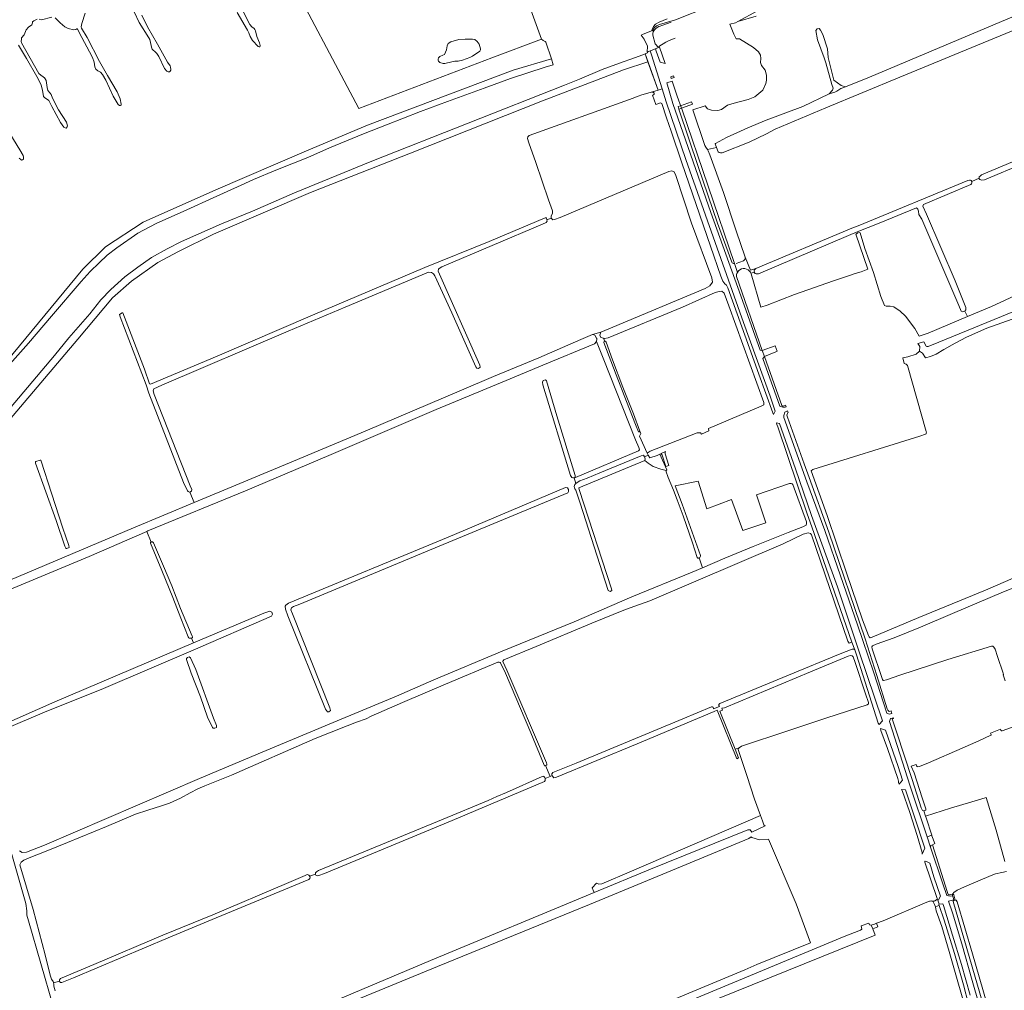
# Model space of a CAD drawing. Header units: metres. Extents: x 209813 to 223847, y 571801 to 587119.
# Tile 586 of 656: x 218843 to 219607, y 579156 to 579909. Entities that reach past the tile are written whole.
import ezdxf

# ---------------------------------------------------------------- set-up
doc = ezdxf.new("R2010")
doc.units = ezdxf.units.M
for name, color, linetype, lineweight in [('B-RO-GK-BESCHOEIING-G', 8, 'GK-BESCHOEIING', 0), ('B-RO-GR-GRAS-GV', 8, 'Continuous', 0), ('B-RO-GR-GROENVOORZIENING-GV', 8, 'Continuous', 0), ('B-RO-KW-KUNSTWERK_DEK-GV', 8, 'Continuous', 0), ('B-RO-KW-KUNSTWERK_GEMAAL-GV', 8, 'Continuous', 0), ('B-RO-OG-WATER_GREPPEL-GV', 8, 'Continuous', 0), ('B-RO-OG-WEG-GV', 8, 'Continuous', 0), ('B-RO-VH-ONVERHARD-GV', 8, 'Continuous', 0), ('B-RO-VH-VERHARDING_BETONSTRAATSTEEN-GV', 8, 'Continuous', 0), ('B-RO-VH-VERHARDING_TEGEL-GV', 8, 'Continuous', 0)]:
    doc.layers.add(name, color=color, linetype=linetype, lineweight=lineweight)
doc.linetypes.add('GK-BESCHOEIING', pattern='A,30,-5,[1,NLCS.shx,S=1,R=0,X=0,Y=0],-5', length=40)

msp = doc.modelspace()

# ---------------------------------------------------------------- linework, layer by layer
at = {"layer": 'B-RO-GK-BESCHOEIING-G'}
for points in [[(219336.811, 579902.575, -0.1167734), (219341.422, 579904.871)], [(219335.073, 579899.973, -0.2074099), (219336.811, 579902.575)], [(219351.649, 579895.086, 0.0313337), (219344.445, 579891.883)]]:
    msp.add_lwpolyline(points, format="xyb", dxfattribs=at)
at = {"layer": 'B-RO-GK-BESCHOEIING-G', "flags": 128}
for points in [[(219341.422, 579904.871), (219348.68, 579907.489)], [(219344.445, 579891.883), (219339.067, 579888.635)]]:
    msp.add_lwpolyline(points, dxfattribs=at)
at = {"layer": 'B-RO-GR-GRAS-GV', "flags": 128}
for points in [[(219047.121, 579952.44), (219106.476, 579840.501), (219209.624, 579879.909), (219248.064, 579894.338), (219242.842, 579908.436), (219236.669, 579925.723)], [(219483.993, 579857.403), (219502.616, 579864.72), (219619.695, 579914.197), (219654.565, 579928.975), (219657.263, 579930.722), (219658.692, 579933.897), (219661.709, 579935.326), (219665.19, 579934.05), (219670.281, 579935.326), (219696.159, 579945.947), (219698.673, 579946.873), (219700.387, 579946.003), (219701.16, 579944.635), (219701.475, 579943.652)], [(219672.972, 579925.5), (219526.065, 579864.921), (219468.681, 579840.977), (219429.442, 579824.508), (219422.516, 579820.796), (219409.203, 579814.322), (219388.304, 579806.236), (219386.883, 579806.081), (219385.914, 579806.29), (219385.141, 579806.953), (219383.925, 579810.251), (219376.905, 579808.602), (219377.488, 579807.726), (219378.707, 579804.505), (219389.263, 579775.412), (219399.102, 579745.663), (219406.111, 579725.097), (219410.318, 579715.084), (219414.427, 579716.342), (219486.908, 579746.972), (219488.777, 579747.557), (219493.759, 579749.512), (219578.836, 579784.742), (219580.155, 579785.032), (219580.735, 579784.984), (219581.263, 579784.609), (219581.779, 579783.745)], [(218868.358, 579911.283), (218860.376, 579909.307), (218858.397, 579909.794)], [(218894.16, 579914.416), (218891.652, 579906.353), (218891.095, 579903.775), (218891.205, 579902.886), (218895.647, 579895.472), (218905.301, 579876.905), (218911.419, 579866.227), (218918.885, 579853.373), (218921.399, 579848.006), (218922.115, 579843.924), (218922.026, 579843.125), (218921.627, 579842.797), (218920.846, 579842.869), (218919.738, 579843.647), (218915.914, 579850.137), (218910.156, 579862.486), (218907.643, 579866.837), (218906.043, 579868.576), (218903.899, 579869.824), (218902.39, 579871.074), (218901.588, 579872.887), (218901.146, 579876.462), (218899.814, 579880.107), (218897.592, 579884.422), (218891.546, 579895.482), (218888.212, 579902.082), (218887.976, 579902.317), (218887.685, 579902.281), (218886.779, 579901.789), (218885.364, 579901.532), (218880.824, 579902.631), (218878.299, 579903.806), (218874.682, 579906.975), (218870.881, 579910.942)], [(218938.065, 579912.902), (218942.511, 579903.745), (218950.158, 579890.402), (218957.898, 579876.441), (218959.99, 579873.668), (218960.428, 579872.544), (218960.576, 579870.838), (218960.523, 579870.185), (218960.017, 579869.385), (218959.455, 579869.003), (218958.565, 579869.056), (218957.494, 579869.526), (218955.566, 579871.591), (218951.193, 579880.839), (218949.773, 579883.141), (218948.173, 579884.663), (218946.81, 579885.676), (218946.064, 579886.437), (218945.827, 579887.072), (218944.308, 579894.075), (218943.434, 579895.217), (218936.043, 579907.326), (218932.089, 579915.468)], [(219016.54, 579916.381), (219021.88, 579905.729), (219023.39, 579903.919), (219025.117, 579902.436), (219025.663, 579901.784), (219026.209, 579900.843), (219027.417, 579896.402), (219029.37, 579891.51), (219029.937, 579889.462), (219029.939, 579888.899), (219029.541, 579888.391), (219028.979, 579888.262), (219028.398, 579888.66), (219023.924, 579893.256), (219022.067, 579896.262), (219021.135, 579899.234), (219020.023, 579901.372), (219012.063, 579914.973)], [(219415.659, 579916.308), (219400.376, 579907.937), (219414.642, 579912.08)], [(218856.945, 579909.737), (218854.279, 579908.588), (218853.337, 579907.697), (218853.248, 579906.844), (218852.761, 579905.446), (218850.169, 579903.698), (218848.467, 579901.59), (218846.877, 579897.63), (218844.866, 579895.431), (218844.669, 579894.396), (218844.563, 579892.544), (218844.765, 579891.565), (218858.167, 579867.76), (218859.713, 579866.347), (218861.621, 579865.081), (218862.602, 579864.266), (218863.221, 579863.523), (218863.858, 579862.163), (218864.594, 579856.81), (218865.125, 579854.524), (218866.889, 579852.459), (218867.763, 579851.281), (218868.694, 579848.397), (218873.484, 579839.495), (218879.691, 579829.887), (218880.531, 579827.021), (218880.278, 579826.277), (218879.427, 579825.259), (218878.556, 579825.42), (218877.574, 579826.09), (218875.045, 579829.516), (218868.325, 579842.044), (218866.302, 579846.233), (218865.847, 579846.812), (218862.467, 579849.093), (218861.849, 579849.89), (218861.464, 579851.65), (218861.169, 579854.499), (218859.926, 579858.852), (218856.575, 579865.416), (218848.581, 579879.394), (218842.5, 579889.727)], [(219400.376, 579907.937), (219398.54, 579906.931), (219394.297, 579905.817), (219397.18, 579898.189), (219399.164, 579894.485), (219401.545, 579894.618), (219412.658, 579887.738), (219416.494, 579884.431), (219417.949, 579881.918), (219418.214, 579879.404), (219417.949, 579876.229), (219418.611, 579873.848), (219421.521, 579870.276), (219422.712, 579866.307), (219422.712, 579862.471), (219422.183, 579859.825), (219419.669, 579854.798), (219413.584, 579849.638), (219408.424, 579847.389), (219397.444, 579844.611), (219392.285, 579843.156), (219387.787, 579839.849), (219384.876, 579838.923), (219379.982, 579839.32), (219376.939, 579840.246), (219374.954, 579842.495), (219365.468, 579839.465), (219374.775, 579811.714), (219375.435, 579810.63), (219376.905, 579808.602)], [(219255.778, 579878.903), (219251.559, 579891.845), (219251.304, 579892.335), (219250.998, 579892.598), (219249.264, 579893.216), (219248.064, 579894.338)], [(218769.198, 579521.224), (218843.969, 579609.013), (218888.419, 579661.48), (218915.328, 579693.627), (218930.012, 579706.644), (218950.491, 579721.011), (218966.525, 579729.663), (218993.671, 579743.078), (219068.919, 579775.383), (219146.547, 579805.784), (219248.862, 579846.424), (219311.807, 579870.475), (219330.676, 579876.771), (219328.483, 579882.852), (219326.823, 579882.085), (219320.169, 579879.858), (219308.559, 579875.796), (219295.027, 579870.715), (219277.479, 579863.378), (219265.996, 579858.616), (219116.555, 579799.563), (219056.419, 579774.989), (219023.993, 579760.969), (219000, 579750.973), (218968.924, 579737.218), (218957.739, 579731.71), (218945.661, 579725.01), (218934.874, 579717.393), (218924.789, 579709.852), (218913.938, 579700.123), (218906.331, 579691.987), (218897.764, 579681.274), (218881.493, 579662.642), (218870.246, 579649.006), (218832.715, 579604.102)], [(218829.407, 579635.167), (218850.259, 579658.353), (218868.052, 579679.276), (218890.91, 579706.355), (218898.131, 579714.005), (218904.919, 579720.828), (218911.323, 579726.631), (218918.79, 579732.493), (218935.021, 579743.918), (218949.144, 579751.417), (218972.924, 579762.013), (218993.523, 579771.157), (219015.115, 579781.013), (219024.766, 579785.55), (219041.952, 579792.794), (219066.733, 579802.619), (219083.734, 579809.905), (219110.007, 579820.93), (219127.807, 579827.879), (219154.199, 579838.286), (219175.092, 579846.008), (219203.724, 579856.208), (219224.039, 579863.648), (219250.869, 579872.611), (219257.26, 579874.299), (219255.778, 579878.903), (219226.084, 579870.223), (219113.212, 579827.519), (219065.746, 579807.675), (218995.578, 579777.512), (218939.222, 579752.43), (218909.853, 579733.062), (218892.391, 579715.759), (218803.524, 579608.905)], [(219255.657, 579755.43), (219255.603, 579757.197), (219256.51, 579758.945), (219256.672, 579759.708), (219256.706, 579760.326), (219256.559, 579761.106), (219253.415, 579769.649), (219243.667, 579798.493), (219238.146, 579813.839), (219237.357, 579817.25), (219237.484, 579818.463), (219238.414, 579819.446), (219316.386, 579847.548), (219323.964, 579850.225), (219325.178, 579850.736), (219338.586, 579854.84), (219330.676, 579876.771)], [(219383.925, 579810.251), (219382.917, 579812.987), (219383.007, 579813.396), (219391.546, 579817.927), (219408.071, 579825.418), (219422.266, 579831.339), (219450.833, 579842.134), (219471.217, 579851.758)], [(219587.508, 579786.353), (219587.484, 579786.932), (219587.696, 579787.513), (219588.251, 579788.116), (219589.259, 579789.058), (219704.748, 579837.427)], [(218835.659, 579821.166), (218843.469, 579808.476), (218846.018, 579803.925), (218846.384, 579802.728), (218846.404, 579801.712), (218846.187, 579801.076), (218845.498, 579800.603), (218844.827, 579800.493), (218844.137, 579800.873), (218842.937, 579801.887)], [(219653.178, 579811.107), (219591.741, 579785.23), (219589.519, 579784.913), (219587.969, 579785.435), (219587.657, 579785.902), (219587.508, 579786.353), (219581.779, 579783.745), (219581.93, 579783.059), (219581.954, 579782.516), (219581.723, 579782.043), (219581.086, 579781.454), (219544.518, 579765.905), (219543.989, 579764.741), (219546.635, 579758.497), (219568.838, 579706.943), (219577.116, 579686.063), (219577.31, 579684.798), (219577.278, 579684.381), (219576.832, 579683.725), (219576.419, 579683.395), (219578.424, 579679.221), (219597.058, 579686.901), (219618.388, 579696.829)], [(219576.419, 579683.395), (219574.893, 579682.72), (219573.517, 579683.249), (219571.718, 579687.588), (219543.142, 579754.581), (219540.814, 579758.179), (219540.497, 579760.931), (219539.967, 579762.413), (219538.995, 579763.396), (219510.017, 579751.512), (219492.95, 579744.726)], [(218975.42, 579542.956), (218974.661, 579543.059), (218973.956, 579543.285), (218973.627, 579543.843), (218970.518, 579550.308), (218943.429, 579619.677), (218941.411, 579626.122), (218921.333, 579678.95), (218920.865, 579680.72), (218922.825, 579681.941), (218923.237, 579681.943), (218940.048, 579638.174), (218943.979, 579626.958), (218944.684, 579626.719), (218996.413, 579648.393), (219070.372, 579680.184), (219157.652, 579717.032), (219207.399, 579737.314), (219250.918, 579755.58), (219251.986, 579755.561), (219252.259, 579754.057)], [(219493.232, 579743.832), (219494.555, 579744.229), (219495.159, 579743.945), (219498.89, 579731.8), (219505.557, 579713.306), (219511.322, 579694.709), (219514.148, 579687.661), (219515.523, 579687.237), (219518.416, 579687.271), (219521.353, 579686.557), (219526.274, 579683.382), (219530.402, 579679.413), (219537.784, 579669.729), (219540.959, 579663.935), (219548.103, 579666.157), (219578.424, 579679.221)], [(219613.112, 579677.179), (219593.573, 579670.03), (219577.71, 579663.05), (219569.036, 579658.541), (219560.089, 579653.658), (219554.268, 579649.954), (219549.902, 579648.101), (219546.066, 579647.043), (219543.685, 579650.747), (219541.171, 579652.335), (219538.658, 579649.821), (219532.175, 579647.969), (219528.259, 579647.188), (219529.36, 579642.572)], [(219328.285, 579567.467), (219277.077, 579546.361), (219277.304, 579544.98), (219302.27, 579467.864), (219302.547, 579466.578), (219301.378, 579465.938), (219299.717, 579466.706), (219278.113, 579534.353), (219274.648, 579544.456), (219274.01, 579545.393), (219273.663, 579546.246), (219273.551, 579547.189), (219273.64, 579548.17), (219273.892, 579548.824), (219274.345, 579549.461), (219274.643, 579549.659), (219273.441, 579554.107), (219272.284, 579553.998), (219271.543, 579554.21), (219270.59, 579555.903), (219249.212, 579626.176), (219248.788, 579628.081), (219249.383, 579629.482), (219251.117, 579629.986), (219251.963, 579629.246), (219260.113, 579602.152), (219274.189, 579555.903), (219274.12, 579554.42), (219274.552, 579554.255), (219323.401, 579574.953), (219324.142, 579575.8), (219323.719, 579577.599), (219320.967, 579583.525), (219295.99, 579646.814), (219290.715, 579659.772), (219289.17, 579657.897), (219249.161, 579641.442), (219220.778, 579629.43), (219166.334, 579607.016), (219083.246, 579571.351), (219018.488, 579543.821), (218942.755, 579512.798), (218942.008, 579512.474)], [(219531.957, 579641.048), (219546.462, 579589.922)], [(219546.042, 579587.788), (219541.633, 579586.253), (219458.46, 579560.481), (219457.142, 579559.431), (219469.666, 579524.744), (219484.749, 579480.399), (219497.084, 579443.827), (219501.67, 579431.559), (219502.144, 579430.634), (219502.96, 579429.972), (219504.488, 579430.294), (219540.774, 579445.695), (219592.5, 579466.729), (219643.277, 579488.788)], [(219370.474, 579491.82), (219370.002, 579491.691), (219369.403, 579491.708), (219369.13, 579491.889), (219368.948, 579492.233), (219365.307, 579503.517), (219357.884, 579524.468), (219353.442, 579536.893), (219350.409, 579544.475), (219346.409, 579554.25), (219346.044, 579554.958), (219344.673, 579558.676), (219344.726, 579559.33), (219344.834, 579559.802)], [(219440.399, 579549.603), (219414.946, 579540.8), (219422.173, 579519.083), (219404.274, 579513.233), (219395.456, 579537.157), (219376.422, 579529.91), (219369.611, 579551.302), (219351.738, 579547.91)], [(219351.738, 579547.91), (219357.281, 579533.453), (219371.322, 579493.837), (219371.323, 579493.274), (219371.27, 579492.675), (219370.963, 579492.111), (219370.474, 579491.82), (219373.016, 579484.272), (219390.359, 579491.671), (219412.183, 579500.608), (219439.329, 579511.64), (219450.7, 579516.043), (219453.399, 579517.248), (219453.678, 579518.503), (219453.572, 579519.884), (219443.076, 579548.831)], [(218794.996, 579457.562), (218931.535, 579515.297), (218978.691, 579534.939)], [(218976.652, 579429.714), (218976.068, 579429.491), (218975.429, 579429.492), (218974.9, 579429.639), (218974.407, 579429.95), (218974.207, 579430.261), (218974.007, 579430.681), (218968.227, 579445.002), (218962.03, 579461.203), (218953.577, 579481.99), (218944.76, 579503.325), (218944.816, 579503.726), (218945.09, 579504.072), (218945.378, 579504.211), (218942.008, 579512.474), (218897.301, 579493.068), (218797.815, 579451.498)], [(218945.378, 579504.211), (218945.62, 579504.327), (218946.259, 579504.326), (218946.624, 579504.179), (218947.17, 579503.613), (218954.897, 579485.492), (218961.297, 579470.185), (218968.167, 579452.559), (218977.239, 579431.114), (218977.311, 579430.621), (218977.31, 579430.238), (218977.164, 579429.909), (218976.652, 579429.714), (218978.168, 579425.92), (219032.708, 579448.993), (219037.432, 579450.591), (219038.892, 579449.797), (219039.457, 579448.198), (219038.616, 579446.7), (218977.868, 579420.242), (218908.229, 579390.609), (218862.509, 579372.193), (218820.921, 579354.706)], [(218843.224, 579264.668), (218845.364, 579263.465), (218848.539, 579263.608), (218862.509, 579269.112), (218982.948, 579320.758), (219031.53, 579341.117), (219086.446, 579364.248), (219135.56, 579384.682), (219164.558, 579397.17), (219217.596, 579419.4), (219273.493, 579442.33), (219318.051, 579461.716), (219365.079, 579480.885), (219373.016, 579484.272)], [(219644.301, 579480.367), (219606.519, 579465.524), (219566.91, 579448.776), (219542.066, 579438.219), (219532.62, 579434.251), (219521.587, 579429.964), (219507.617, 579424.964), (219504.918, 579423.773), (219504.442, 579422.9), (219504.68, 579421.233), (219512.062, 579399.167), (219512.538, 579397.5), (219512.983, 579396.788), (219513.381, 579396.81), (219515.801, 579397.341), (219526.081, 579400.88), (219563.333, 579412.937), (219597.089, 579423.493), (219597.705, 579423.481), (219598.177, 579423.341), (219599.034, 579422.625), (219599.865, 579421.005), (219601.893, 579415.306), (219606.309, 579402.374), (219606.39, 579401.542), (219606.086, 579401.177), (219607.651, 579396.559)], [(218827.686, 579361.328), (218870.655, 579380.166), (218978.168, 579425.92)], [(219251.318, 579330.872), (219250.672, 579330.626), (219250.473, 579330.662), (219250.176, 579330.968), (219239.781, 579356.197), (219220.217, 579402.55), (219216.344, 579410.477), (219216.016, 579410.767), (219215.272, 579410.946), (219214.341, 579410.991), (219173.525, 579393.878), (219140.226, 579379.709), (219115.865, 579369), (219112.138, 579366.945), (219104.7, 579364.438), (219097.264, 579361.567), (219072.656, 579351.778), (219007.637, 579323.253), (218987.025, 579315.156), (218981.455, 579312.73), (218975.524, 579309.623), (218967.997, 579305.392), (218959.424, 579301.691), (218953.441, 579299.554), (218942.635, 579296.232), (218933.137, 579293.157), (218910.591, 579283.402), (218880.56, 579271.164), (218863.945, 579264.492), (218849.509, 579258.8), (218846.555, 579257.477), (218844.548, 579255.818), (218843.587, 579253.873), (218853.735, 579219.101), (218863.035, 579184.01), (218867.059, 579168.111), (218868.067, 579165.034), (218869.234, 579163.216), (218869.562, 579162.448), (218869.618, 579162.139), (218874.314, 579163.646), (218874.34, 579164.63), (218875.002, 579165.689), (218900.865, 579176.404), (218954.377, 579199.225), (218993.205, 579215.1), (219050.414, 579239.419), (219064.841, 579245.527), (219066.317, 579246.224), (219067.158, 579246.144), (219067.686, 579245.828), (219068.12, 579245.257), (219068.234, 579244.991)], [(219398.27, 579343.411), (219400.99, 579336.685), (219399.478, 579336.08), (219384.364, 579373.796), (219381.922, 579372.782), (219322.314, 579347.673), (219259.74, 579321.744), (219257.623, 579321.214), (219256.648, 579322.433), (219256.435, 579323.032)], [(219619.019, 579362.627), (219605.385, 579357.73), (219604.817, 579357.752), (219604.401, 579358.322), (219604.149, 579358.965), (219596.343, 579355.824), (219596.799, 579355.01), (219596.851, 579354.552), (219596.702, 579354.26), (219587.336, 579349.881), (219574.374, 579344.374), (219548.357, 579333.014), (219541.289, 579330.027), (219539.914, 579329.744), (219539.404, 579330.04), (219539.078, 579330.592), (219538.798, 579331.615), (219534.952, 579330.361), (219537.065, 579325.268), (219543.415, 579305.822), (219546.273, 579297.249), (219546.193, 579296.217), (219544.599, 579295.771), (219545.876, 579291.455), (219565.402, 579297.646), (219588.738, 579304.71), (219592.945, 579305.901), (219600.645, 579280.58), (219607.439, 579256.306)], [(219048.827, 579131.849), (219161.991, 579179.663), (219288.993, 579232.386), (219288.672, 579232.92), (219287.481, 579235.963), (219290.656, 579239.535), (219292.641, 579238.741), (219294.89, 579239.138), (219317.909, 579248.927), (219417.872, 579292.083), (219413.261, 579304.824), (219407.475, 579323.094), (219403.016, 579336.316), (219400.588, 579343.296)], [(219254.805, 579322.318), (219250.934, 579320.622), (219251.046, 579319.26), (219250.479, 579318.304), (219178.777, 579288.274), (219079.69, 579246.999), (219075.457, 579245.543), (219074.233, 579245.262), (219073.506, 579245.395), (219073.008, 579245.727), (219072.775, 579246.241), (219072.76, 579246.592), (219068.234, 579244.991), (219068.545, 579244.204), (219068.479, 579243.146), (219067.553, 579242.352), (218995.784, 579212.652), (218958.544, 579197.042), (218884.99, 579166.086), (218876.126, 579162.381), (218875.068, 579162.448), (218874.551, 579163.024), (218874.314, 579163.646)], [(219072.76, 579246.592), (219072.745, 579246.955), (219072.897, 579247.612), (219073.524, 579248.247), (219075.166, 579249.378), (219171.945, 579289.203), (219206.673, 579303.742), (219213.502, 579306.805), (219221.01, 579309.992), (219248.605, 579322.346), (219249.259, 579322.433), (219249.786, 579322.38), (219250.259, 579322.054), (219250.641, 579321.474), (219250.934, 579320.622)], [(218869.372, 579144.15), (218850.207, 579210.254), (218848.893, 579214.687), (218848.785, 579218.121), (218848.056, 579223.89), (218826.773, 579298.103)], [(219045.978, 579118.287), (219047.296, 579118.233), (219048.222, 579117.505), (219078.847, 579044.679), (219079.207, 579043.27), (219082.903, 579043.141), (219086.895, 579041.865), (219089.821, 579040.232), (219105.622, 579047.159), (219203.651, 579087.772), (219215.988, 579093.316), (219405.707, 579172.283), (219415.091, 579176.369), (219456.807, 579193.392), (219445.547, 579223.533), (219424.207, 579273.693), (219417.063, 579273.296), (219411.34, 579275.045), (219410.71, 579275.452), (219408.909, 579274.151), (219342.102, 579246.502), (219285.348, 579223.087), (219167.344, 579174.932), (219043.673, 579124.035)], [(219608.774, 579248.498), (219605.123, 579247.942), (219600.122, 579246.672), (219596.788, 579245.561), (219586.549, 579241.036), (219576.31, 579236.671), (219570.436, 579234.131), (219567.996, 579232.38), (219567.128, 579231.362), (219568.016, 579230.459), (219568.983, 579226.486), (219569.856, 579226.394), (219570.515, 579225.082), (219582.421, 579184.759), (219593.296, 579147.215)], [(219548.44, 579225.265), (219547.061, 579224.903), (219513.009, 579210.377), (219508.067, 579208.442), (219508.868, 579205.568), (219505.061, 579204.03), (219506.957, 579199.229), (219220.78, 579083.729), (219207.948, 579079.363), (219092.59, 579031.738), (219087.718, 579031.63), (219087.716, 579030.751)], [(219575.318, 579147.671), (219568.968, 579170.213), (219564.285, 579186.644), (219558.491, 579206.012), (219554.284, 579218.077), (219553.887, 579219.743), (219553.798, 579220.965), (219553.8, 579221.239), (219552.838, 579222.889), (219551.714, 579225.501), (219550.957, 579225.675)], [(218869.618, 579162.139), (218869.797, 579161.15), (218869.74, 579159.652), (218870.762, 579155.926)]]:
    msp.add_lwpolyline(points, dxfattribs=at)
for points in [[(219475.496, 579853.21), (219477.251, 579853.827), (219480.391, 579855.988), (219483.993, 579857.403), (219480.504, 579858.426), (219474.789, 579862.395), (219470.503, 579880.095), (219469.808, 579886.68), (219466.236, 579897.793), (219464.629, 579901.209), (219463.438, 579902.638), (219461.93, 579902.32), (219460.819, 579900.971), (219462.267, 579893.824), (219467.294, 579879.801), (219468.749, 579875.964), (219473.281, 579859.22), (219474.233, 579856.362), (219473.836, 579854.775), (219471.217, 579851.758)], [(219173.031, 579875.425), (219171.723, 579875.53), (219169.307, 579876.269), (219168.852, 579876.522), (219168.269, 579877.228), (219167.959, 579878.008), (219167.957, 579878.789), (219168.154, 579879.697), (219169.15, 579880.807), (219171.671, 579881.848), (219172.741, 579882.468), (219174.384, 579885.904), (219174.994, 579889.1), (219175.715, 579890.954), (219177.855, 579892.266), (219184.096, 579893.916), (219188.979, 579894.345), (219194.588, 579894.414), (219196.278, 579893.928), (219198.152, 579892.498), (219199.7, 579890.36), (219200.34, 579888.637), (219200.78, 579886.895), (219200.764, 579885.914), (219200.349, 579884.951), (219194.567, 579881.015), (219192.572, 579879.994), (219186.895, 579878.055), (219183.52, 579877.321), (219180.76, 579877.187), (219174.101, 579875.573)], [(219352.192, 579788.511), (219351.111, 579791.302), (219349.312, 579792.255), (219346.984, 579791.62), (219262.529, 579756.06), (219258.295, 579754.366), (219256.92, 579754.26), (219255.657, 579755.43), (219252.259, 579754.057), (219252.369, 579752.99), (219251.734, 579752.038), (219248.876, 579750.662), (219170.877, 579717.642), (219168.681, 579716.507), (219168.081, 579715.907), (219167.817, 579714.32), (219200.228, 579641.295), (219200.493, 579639.839), (219199.199, 579638.832), (219197.987, 579639.095), (219197.061, 579640.153), (219178.672, 579682.09), (219165.443, 579710.797), (219164.385, 579712.252), (219162.665, 579713.178), (219160.416, 579713.443), (219095.725, 579686.455), (219051.672, 579667.802), (218953.644, 579625.865), (218947.426, 579623.087), (218946.764, 579621.368), (218947.691, 579618.589), (218975.472, 579547.813), (218976.795, 579545.035), (218976.53, 579543.712), (218975.42, 579542.956), (218978.691, 579534.939), (219052.506, 579565.685), (219111.203, 579590.279), (219185.948, 579622.029), (219210.951, 579632.612), (219246.141, 579647.032), (219278.685, 579661.187), (219287.771, 579665.097), (219294.075, 579667.016), (219303.431, 579670.763), (219374.988, 579700.797), (219378.592, 579702.911), (219380.656, 579705.841), (219380.208, 579709.234), (219364.377, 579751.505)], [(219491.284, 579712.459), (219496.152, 579713.835), (219501.302, 579715.852), (219491.909, 579743.038), (219493.232, 579743.832), (219492.95, 579744.726), (219486.248, 579741.874), (219416.3, 579712.344), (219415.522, 579712.185), (219414.596, 579712.128), (219413.814, 579712.507), (219413.395, 579713.106), (219413.312, 579713.49), (219410.382, 579712.825), (219410.764, 579712.137), (219418.144, 579686.3), (219423.021, 579688.012), (219444.4, 579696.267), (219474.562, 579706.85), (219486.098, 579710.766)], [(219324.278, 579590.275), (219325.133, 579588.422), (219324.078, 579586.222), (219330.113, 579573.158), (219332.379, 579574.634), (219368.826, 579588.809), (219371.441, 579589.023), (219372.148, 579587.992), (219377.821, 579590.503), (219377.744, 579592.391), (219418.579, 579609.616), (219420.477, 579610.564), (219420.472, 579612.427), (219393.38, 579687.509), (219389.806, 579697.178), (219388.031, 579698.673), (219385.9, 579698.55), (219382.675, 579697.835), (219357.534, 579686.514), (219299.835, 579662.599), (219297.022, 579662.024), (219296.311, 579662.24), (219297.281, 579659.797), (219297.783, 579659.935), (219298.274, 579659.283), (219303.265, 579645.588), (219311.288, 579624.365), (219319.509, 579603.598)], [(218878.351, 579500.925), (218871.519, 579520.788), (218855.593, 579565.468), (218855.52, 579566.049), (218855.628, 579566.358), (218855.991, 579566.667), (218859.132, 579567.709), (218859.35, 579567.727), (218859.622, 579567.655), (218859.977, 579567.035), (218868.117, 579542.121), (218876.922, 579514.888), (218881.566, 579501.54), (218881.744, 579499.867), (218879.976, 579499.131), (218879.426, 579499.22), (218879.081, 579499.473)], [(219344.834, 579559.802), (219345.25, 579560.202), (219339.878, 579572.288), (219337.933, 579571.332), (219332.01, 579569.533), (219330.957, 579571.545), (219328.025, 579570.277), (219328.445, 579568.821), (219328.285, 579567.467), (219330.77, 579565.265), (219334.58, 579562.725), (219340.771, 579560.662)], [(219268.262, 579546.336), (219269.108, 579544.854), (219269.108, 579543.266), (219268.444, 579542.355), (219158.106, 579496.707), (219060.722, 579456.059), (219055.614, 579454.067), (219054.161, 579453.096), (219053.737, 579451.72), (219055.007, 579448.545), (219083.9, 579375.615), (219084.376, 579373.552), (219083.265, 579372.44), (219081.995, 579372.44), (219080.566, 579374.504), (219051.356, 579447.053), (219049.504, 579452.038), (219049.186, 579454.366), (219049.663, 579455.266), (219051.885, 579456.694), (219175.593, 579507.997), (219266.78, 579546.547)], [(219252.339, 579331.97), (219252.232, 579331.302), (219252.015, 579331.138), (219251.318, 579330.872), (219254.805, 579322.318), (219256.435, 579323.032), (219256.118, 579323.92), (219256.099, 579324.32), (219256.279, 579324.738), (219256.839, 579325.372), (219275.097, 579332.534), (219357.759, 579367.047), (219379.887, 579376.235), (219380.297, 579376.317), (219380.678, 579376.281), (219381.151, 579376.01), (219381.581, 579374.801), (219386.105, 579376.633), (219385.759, 579377.474), (219385.757, 579378.146), (219386.119, 579378.6), (219386.474, 579378.97), (219439.618, 579401.035), (219479.815, 579417.469), (219489.071, 579420.975), (219490.62, 579421.007), (219491.125, 579420.571), (219488.912, 579426.396), (219486.703, 579425.767), (219485.775, 579427.229), (219457.528, 579509.703), (219456.619, 579510.729), (219455.052, 579511.23), (219451.147, 579510.328), (219435.604, 579502.728), (219332.149, 579458.542), (219319.806, 579454.276), (219311.933, 579451.427), (219287.255, 579441.177), (219244.05, 579423.058), (219218.901, 579412.843), (219218.246, 579412.116), (219218.102, 579411.825), (219218.157, 579411.426), (219221.104, 579404.834), (219251.965, 579332.91)], [(218975.841, 579414.323), (218979.879, 579405.277), (218993.637, 579367.494), (218995.965, 579361.885), (218995.965, 579360.404), (218994.801, 579359.874), (218993.345, 579359.898), (218992.835, 579360.392), (218989.107, 579368.43), (218983.675, 579384.1), (218976.442, 579402.549), (218972.663, 579412.96), (218972.645, 579413.379), (218972.774, 579413.726), (218973.529, 579414.696), (218974.904, 579415.014)], [(219401.459, 579344.583), (219403.35, 579345.715), (219439.228, 579357.701), (219469.311, 579367.702), (219500.743, 579377.942), (219501.617, 579378.656), (219501.775, 579379.767), (219499.473, 579386.514), (219491.456, 579410.724), (219489.869, 579415.01), (219489.075, 579415.962), (219487.726, 579416.042), (219486.059, 579415.724), (219456.69, 579403.58), (219390.015, 579375.64), (219388.028, 579375.214), (219388.57, 579373.788), (219386.488, 579373.071), (219398.27, 579343.411)]]:
    msp.add_lwpolyline(points, close=True, dxfattribs=at)
at = {"layer": 'B-RO-GR-GRAS-GV'}
for points in [[(219529.36, 579642.572, -0.34397), (219531.957, 579641.048)], [(219546.462, 579589.922, -0.3139764), (219546.042, 579587.788)], [(219443.076, 579548.831, 0.2884192), (219440.399, 579549.603)], [(219400.588, 579343.296, -0.2132746), (219401.459, 579344.583)], [(219550.957, 579225.675, 0.1892063), (219548.44, 579225.265)]]:
    msp.add_lwpolyline(points, format="xyb", dxfattribs=at)
at = {"layer": 'B-RO-GR-GROENVOORZIENING-GV', "flags": 128}
for points in [[(219397.724, 579720.137), (219356.884, 579840.12), (219356.669, 579840.72), (219354.738, 579840.009)], [(219354.738, 579840.009), (219369.758, 579794.832), (219384.732, 579751.64), (219395.646, 579721.319)], [(219397.724, 579720.137), (219400.033, 579713.35)], [(219404.68, 579722.236), (219399.057, 579720.132)], [(219409.444, 579714.357), (219409.747, 579713.97), (219410.097, 579713.415), (219410.382, 579712.825), (219413.312, 579713.49), (219413.156, 579714.213), (219413.154, 579714.885), (219413.425, 579715.412), (219414.427, 579716.342), (219410.318, 579715.084), (219406.111, 579725.097)]]:
    msp.add_lwpolyline(points, dxfattribs=at)
at = {"layer": 'B-RO-GR-GROENVOORZIENING-GV'}
for points in [[(219395.646, 579721.319, 0.1682067), (219397.724, 579720.137)], [(219406.111, 579725.097, -0.357193), (219404.68, 579722.236)], [(219400.033, 579713.35, -0.5271734), (219409.444, 579714.357)]]:
    msp.add_lwpolyline(points, format="xyb", dxfattribs=at)
at = {"layer": 'B-RO-KW-KUNSTWERK_DEK-GV', "flags": 128}
for points in [[(219326.545, 579897.792), (219325.373, 579897.28), (219327.77, 579894.333), (219330.21, 579888.929), (219330.108, 579884.264), (219338.84, 579887.744), (219336.137, 579890.6), (219334.478, 579897.403), (219334.627, 579901.324)], [(219355.976, 579842.659), (219354.026, 579841.941), (219354.738, 579840.009), (219365.158, 579843.845), (219364.447, 579845.777)], [(219420.99, 579648.017), (219429.847, 579651.718), (219430.803, 579652.152), (219429.28, 579656.511), (219419.371, 579652.861)]]:
    msp.add_lwpolyline(points, close=True, dxfattribs=at)
at = {"layer": 'B-RO-KW-KUNSTWERK_GEMAAL-GV', "flags": 128}
msp.add_lwpolyline([(219350.968, 579864.564), (219350.507, 579865.836), (219348.313, 579865.065), (219348.748, 579863.76)], close=True, dxfattribs=at)
at = {"layer": 'B-RO-OG-WATER_GREPPEL-GV', "flags": 128}
for points in [[(219344.219, 579574.423), (219340.412, 579572.55)], [(219341.751, 579571.583), (219344.616, 579562.774), (219346.755, 579563.558), (219344.02, 579572.575)]]:
    msp.add_lwpolyline(points, dxfattribs=at)
at = {"layer": 'B-RO-OG-WATER_GREPPEL-GV'}
for points in [[(219340.412, 579572.55, -0.4075207), (219341.751, 579571.583)], [(219344.02, 579572.575, -0.1173455), (219344.219, 579574.423)]]:
    msp.add_lwpolyline(points, format="xyb", dxfattribs=at)
at = {"layer": 'B-RO-OG-WEG-GV', "flags": 128}
for points in [[(219345.68, 579909.95), (219339.291, 579907.551), (219336.514, 579905.863), (219334.898, 579904.041), (219334.006, 579902.115), (219333.743, 579900.938), (219334.581, 579901.304), (219334.577, 579901.467), (219335.517, 579903.176), (219337.184, 579904.633), (219339.615, 579905.656), (219352.027, 579909.318), (219378.096, 579919.606)], [(219341.66, 579855.856), (219333.403, 579882.104), (219332.375, 579885.168), (219330.637, 579884.475), (219330.251, 579883.669), (219328.483, 579882.852), (219338.586, 579854.84)], [(219395.646, 579721.319), (219384.732, 579751.64), (219369.758, 579794.832), (219354.738, 579840.009), (219356.669, 579840.72), (219353.29, 579850.168), (219349.435, 579861.705), (219345.303, 579860.492), (219350.01, 579844.453), (219379.372, 579759.861), (219402.682, 579695.273), (219417.6, 579653.058), (219419.107, 579652.66), (219419.371, 579652.861), (219399.372, 579710.121)], [(219434.607, 579610.077), (219420.99, 579648.017), (219419.889, 579646.578), (219432.854, 579609.613), (219435.326, 579608.717), (219436.967, 579608.787), (219437.759, 579609.101)], [(219437.759, 579609.101), (219437.302, 579610.365), (219435.942, 579609.821)], [(219566.533, 579231.111), (219565.678, 579230.75), (219564.541, 579230.484), (219563.974, 579230.561), (219563.518, 579230.802), (219562.638, 579233.078), (219551.334, 579269.418), (219550.055, 579268.807), (219549.929, 579267.476), (219559.394, 579239.11), (219562.443, 579229.861), (219565.195, 579229.442), (219566.987, 579229.673)], [(219593.825, 579137.551), (219593.051, 579137.559), (219592.11, 579140.086), (219578.067, 579188.823), (219567.304, 579225.306), (219567.352, 579225.649), (219567.59, 579225.966), (219568.123, 579226.248), (219568.983, 579226.486), (219568.016, 579230.459), (219567.128, 579231.362), (219566.533, 579231.111), (219567.911, 579226.748), (219563.841, 579225.62), (219566.823, 579216.576), (219574.138, 579192.47), (219582.107, 579163.978), (219587.498, 579145.105), (219598.7, 579105.122), (219599.867, 579100.541), (219601.724, 579096.487)], [(219559.419, 579223.454), (219556.433, 579223.214)], [(219580.487, 579152.793), (219573.748, 579176.481), (219566.782, 579199.252), (219559.795, 579222.313), (219559.419, 579223.454)], [(219556.531, 579222.134), (219560.362, 579210.787), (219568.495, 579184.98), (219575.414, 579160.737), (219579.309, 579145.581), (219581.609, 579131.731), (219582.392, 579128.327), (219583.286, 579124.298)]]:
    msp.add_lwpolyline(points, dxfattribs=at)
for points in [[(219338.84, 579887.744), (219336.469, 579886.799), (219337.016, 579885), (219340.192, 579876.545), (219344.081, 579875.303), (219339.611, 579887.961)], [(219356.824, 579798.431), (219379.116, 579733.756), (219387.238, 579710.416), (219388.744, 579706.456), (219390.174, 579704.457), (219391.662, 579703.328), (219392.681, 579701.333), (219416.594, 579634.294), (219427.621, 579604.39), (219428.094, 579603.062), (219429.442, 579605.599), (219425.363, 579617.238), (219404.71, 579674.612), (219384.227, 579732.032), (219359.923, 579800.89), (219344.917, 579845.62), (219341.66, 579855.856), (219333.707, 579853.227), (219334.76, 579853.048), (219335.416, 579852.287), (219335.382, 579851.56), (219335.092, 579851.124), (219334.208, 579850.819), (219336.78, 579843.501), (219340.522, 579844.827), (219341.431, 579844.393), (219345.147, 579833.229), (219348.713, 579822.811)], [(219439.366, 579604.656), (219438.853, 579606.001), (219436.773, 579604.921), (219435.947, 579602.341), (219435.975, 579600.732), (219453.93, 579550.972), (219467.896, 579513.076), (219480.054, 579478.054), (219493.316, 579439.996), (219505.887, 579402.816), (219515.966, 579371.329), (219517.743, 579370.615), (219519.915, 579371.223), (219519.26, 579373.189), (219518.882, 579372.94), (219517.888, 579372.786), (219517.214, 579373.25), (219516.701, 579373.86), (219516.203, 579374.814), (219508.114, 579400.559), (219499.03, 579428.998), (219470.955, 579511.785), (219455.779, 579554.195), (219451.876, 579564.786), (219438.884, 579601.002), (219438.515, 579602.7), (219439.117, 579604.678)], [(219430.315, 579596.643), (219430.646, 579595.38), (219431.498, 579593.605), (219454.267, 579526.022), (219457.908, 579515.869), (219488.912, 579426.396), (219491.125, 579420.571), (219491.244, 579420.468), (219492.317, 579416.802), (219509.29, 579363.703), (219510, 579362.612), (219512.564, 579365.516), (219494.493, 579418.908), (219477.59, 579469.418), (219457.641, 579524.8), (219445.084, 579560.963), (219432.768, 579596.106)], [(219544.599, 579295.771), (219543.657, 579296.012), (219542.581, 579298.015), (219535.533, 579319.964), (219523.421, 579356.945), (219520.213, 579366.949), (219521.249, 579367.223), (219521.017, 579367.92), (219518.885, 579367.181), (219517.975, 579365.054), (219534.147, 579314.777), (219547.224, 579275.582), (219550.783, 579276.77), (219546.425, 579290.163), (219545.876, 579291.455)], [(219525.477, 579316.31), (219528.093, 579319.343), (219524.631, 579329.953), (219515.024, 579358.264), (219511.079, 579359.459), (219511.4, 579358.006), (219516.569, 579344.116), (219524.433, 579320.746), (219524.965, 579318.626), (219524.998, 579317.752)], [(219543.307, 579262.16), (219545.44, 579266.649), (219537.07, 579291.831), (219530.494, 579311.984), (219527.339, 579312.119), (219527.484, 579311.953), (219527.735, 579311.311), (219533.742, 579294.267), (219539.396, 579276.531), (219543.235, 579263.328)], [(219545.491, 579255.809), (219555.11, 579227.711), (219555.297, 579227.056), (219553.155, 579225.869), (219552.607, 579225.667), (219551.714, 579225.501), (219552.838, 579222.889), (219553.8, 579221.239), (219556.239, 579222.246), (219556.531, 579222.134), (219556.264, 579223.2), (219556.433, 579223.214), (219555.481, 579226.425), (219556.116, 579226.732), (219557.463, 579229.382), (219552.53, 579244.337), (219549.249, 579255.022), (219547.26, 579256.057), (219545.596, 579256.558), (219545.304, 579256.439)]]:
    msp.add_lwpolyline(points, close=True, dxfattribs=at)
at = {"layer": 'B-RO-OG-WEG-GV'}
for points in [[(219399.372, 579710.121, -0.14709), (219400.033, 579713.35)], [(219435.942, 579609.821, -0.3550708), (219434.607, 579610.077)]]:
    msp.add_lwpolyline(points, format="xyb", dxfattribs=at)
at = {"layer": 'B-RO-VH-ONVERHARD-GV', "flags": 128}
for points in [[(219615.037, 579683.25), (219556.267, 579659.352), (219547.886, 579655.853), (219546.982, 579655.771), (219546.4, 579656.019), (219544.557, 579659.374), (219540.127, 579658.232), (219541.568, 579655.774), (219541.171, 579652.335), (219543.685, 579650.747), (219546.066, 579647.043), (219549.902, 579648.101), (219554.268, 579649.954), (219560.089, 579653.658), (219569.036, 579658.541), (219577.71, 579663.05), (219593.573, 579670.03), (219613.112, 579677.179)], [(219294.075, 579667.016), (219287.771, 579665.097), (219289.358, 579664.673), (219290.766, 579662.382), (219290.899, 579661.981), (219290.901, 579661.544), (219290.715, 579659.772), (219295.99, 579646.814), (219320.967, 579583.525), (219323.719, 579577.599), (219324.142, 579575.8), (219323.401, 579574.953), (219274.552, 579554.255), (219274.12, 579554.42), (219273.441, 579554.107), (219274.643, 579549.659), (219276.464, 579550.869), (219277.868, 579551.603), (219283.584, 579553.739), (219293.462, 579557.969), (219325.325, 579571.177), (219327.144, 579571.545), (219328.025, 579570.277), (219330.957, 579571.545), (219330.113, 579573.158), (219324.078, 579586.222), (219325.133, 579588.422), (219324.278, 579590.275)], [(219323.236, 579589.796), (219320.927, 579595.34), (219314.148, 579613.134), (219305.999, 579633.993), (219296.387, 579659.078), (219296.44, 579659.442), (219297.281, 579659.797), (219296.311, 579662.24), (219294.128, 579662.902), (219293.372, 579664.628), (219293.551, 579665.545), (219294.075, 579667.016)], [(219220.78, 579083.729), (219506.957, 579199.229), (219505.061, 579204.03), (219503.929, 579206.895), (219502.625, 579207.126), (219501.94, 579208.645), (219496.013, 579206.568), (219496.516, 579203.829), (219495.491, 579202.969), (219482.965, 579198.095), (219365.376, 579149.337)]]:
    msp.add_lwpolyline(points, dxfattribs=at)
at = {"layer": 'B-RO-VH-ONVERHARD-GV'}
msp.add_lwpolyline([(219324.278, 579590.275, -0.8279547), (219323.236, 579589.796)], format="xyb", dxfattribs=at)
at = {"layer": 'B-RO-VH-ONVERHARD-GV', "flags": 128}
msp.add_lwpolyline([(219288.993, 579232.386), (219332.634, 579250.503), (219408.108, 579281.02), (219409.827, 579281.05), (219411.205, 579279.077), (219421.517, 579284.026), (219420.676, 579284.707), (219419.765, 579287.114), (219419.57, 579287.829), (219417.872, 579292.083), (219317.909, 579248.927), (219294.89, 579239.138), (219292.641, 579238.741), (219290.656, 579239.535), (219287.481, 579235.963), (219288.672, 579232.92)], close=True, dxfattribs=at)
at = {"layer": 'B-RO-VH-VERHARDING_BETONSTRAATSTEEN-GV', "flags": 128}
msp.add_lwpolyline([(219551.334, 579269.418), (219553.253, 579270.278), (219550.963, 579276.216), (219550.783, 579276.77), (219547.224, 579275.582), (219549.929, 579267.476), (219550.055, 579268.807)], close=True, dxfattribs=at)
at = {"layer": 'B-RO-VH-VERHARDING_TEGEL-GV', "flags": 128}
msp.add_lwpolyline([(219505.061, 579204.03), (219508.868, 579205.568), (219508.067, 579208.442), (219506.455, 579207.739), (219503.929, 579206.895)], close=True, dxfattribs=at)

doc.saveas('drawing.dxf')
